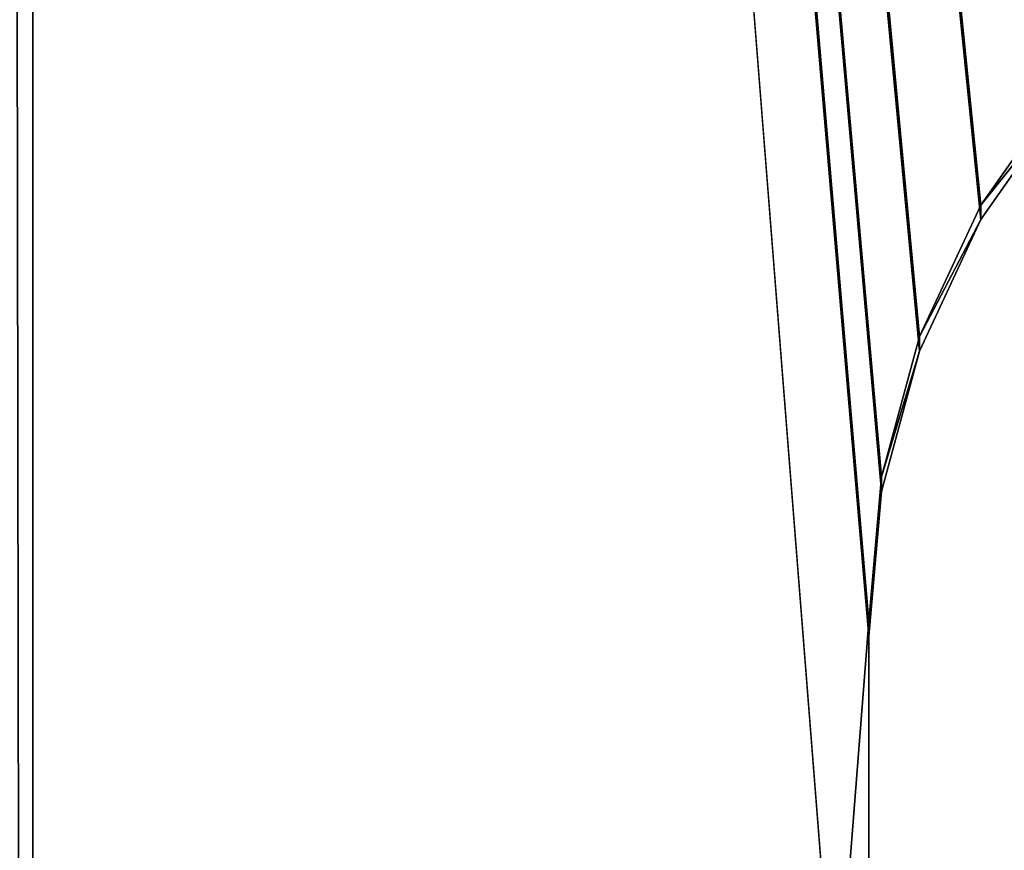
# Model space of a CAD drawing. Header units: centimetres. Extents: x 0.1 to 30.7, y 2.5 to 15.3.
# Tile 458 of 656: x 0.8 to 1.4, y 8.9 to 9.4. Entities that reach past the tile are written whole.
import ezdxf

# ---------------------------------------------------------------- set-up
doc = ezdxf.new("R2010")
doc.units = ezdxf.units.CM
doc.header["$LTSCALE"] = 2.54
doc.layers.get('0').update_dxf_attribs({"color": 13})

# ---------------------------------------------------------------- blocks, each defined once
blk = doc.blocks.new('09-002-0300-W-00-00.STL')
at = {"color": 0}
for p, q in [((1.34966, 9.22777, 14.26548), (0.81951, 14.89348, 14.76116)), ((0.81951, 14.89348, 14.76116), (1.38649, 9.30646, 14.27236)), ((0.81951, 14.89348, 14.76116), (1.38649, 9.30646, 14.27236)), ((1.3271, 9.1439, 14.25814), (0.81951, 14.89348, 14.76116)), ((1.34966, 9.22777, 14.26548), (0.81951, 14.89348, 14.76116)), ((1.3271, 9.1439, 14.25814), (0.81951, 14.89348, 14.76116)), ((1.31951, 9.05741, 14.25057), (0.81951, 14.89348, 14.76116)), ((1.31951, 9.05741, 14.25057), (0.81951, 14.89348, 14.76116)), ((0.81951, 2.74067, 13.69793), (0.81951, 14.89348, 14.76116)), ((0.81951, 2.74067, 13.69793), (0.81951, 14.89348, 14.76116)), ((1.34966, 9.21905, 14.3651), (0.81951, 14.88477, 14.86078)), ((0.81951, 14.88477, 14.86078), (1.3271, 9.13519, 14.35776)), ((1.34966, 9.21905, 14.3651), (0.81951, 14.88477, 14.86078)), ((1.38649, 9.29774, 14.37198), (0.81951, 14.88477, 14.86078)), ((1.31951, 8.55059, 14.30661), (0.81951, 14.88477, 14.86078)), ((0.81951, 14.88477, 14.86078), (0.81951, 2.73195, 13.79755)), ((1.31951, 8.55059, 14.30661), (0.81951, 14.88477, 14.86078)), ((1.31951, 9.04869, 14.35019), (0.81951, 14.88477, 14.86078)), ((1.31951, 9.04869, 14.35019), (0.81951, 14.88477, 14.86078)), ((0.81951, 14.88477, 14.86078), (1.3271, 9.13519, 14.35776)), ((1.38649, 9.29774, 14.37198), (0.81951, 14.88477, 14.86078)), ((0.81951, 14.88477, 14.86078), (0.81951, 2.73195, 13.79755)), ((0.81951, 14.02324, 42.57891), (0.81951, 2.72324, 42.57891)), ((0.81951, 2.72324, 42.57891), (0.81951, 14.02324, 42.67891)), ((0.81951, 2.72324, 42.57891), (0.81951, 14.02324, 42.67891)), ((0.81951, 2.72324, 42.67891), (0.81951, 14.02324, 42.67891)), ((0.81951, 2.72324, 42.67891), (0.81951, 14.02324, 42.67891)), ((0.81951, 14.02324, 42.57891), (0.81951, 2.72324, 42.57891)), ((1.43648, 9.37758, 14.27858), (1.38649, 9.30646, 14.27236)), ((1.43648, 9.37758, 14.27858), (1.38649, 9.30646, 14.27236)), ((1.38649, 9.29774, 14.37198), (1.43648, 9.36886, 14.3782)), ((1.43648, 9.36886, 14.3782), (1.38649, 9.30646, 14.27236)), ((1.43648, 9.36886, 14.3782), (1.38649, 9.30646, 14.27236)), ((1.38649, 9.29774, 14.37198), (1.43648, 9.36886, 14.3782)), ((1.38649, 9.30646, 14.27236), (1.34966, 9.22777, 14.26548)), ((1.38649, 9.30646, 14.27236), (1.34966, 9.22777, 14.26548)), ((1.38649, 9.29774, 14.37198), (1.38649, 9.30646, 14.27236)), ((1.38649, 9.29774, 14.37198), (1.38649, 9.30646, 14.27236)), ((1.34966, 9.21905, 14.3651), (1.38649, 9.29774, 14.37198)), ((1.38649, 9.29774, 14.37198), (1.34966, 9.22777, 14.26548)), ((1.38649, 9.29774, 14.37198), (1.34966, 9.22777, 14.26548)), ((1.34966, 9.21905, 14.3651), (1.38649, 9.29774, 14.37198)), ((1.34966, 9.22777, 14.26548), (1.3271, 9.1439, 14.25814)), ((1.34966, 9.22777, 14.26548), (1.3271, 9.1439, 14.25814)), ((1.34966, 9.21905, 14.3651), (1.34966, 9.22777, 14.26548)), ((1.34966, 9.21905, 14.3651), (1.34966, 9.22777, 14.26548)), ((1.3271, 9.13519, 14.35776), (1.34966, 9.21905, 14.3651)), ((1.34966, 9.21905, 14.3651), (1.3271, 9.1439, 14.25814)), ((1.34966, 9.21905, 14.3651), (1.3271, 9.1439, 14.25814)), ((1.3271, 9.13519, 14.35776), (1.34966, 9.21905, 14.3651)), ((1.3271, 9.1439, 14.25814), (1.31951, 9.05741, 14.25057)), ((1.3271, 9.1439, 14.25814), (1.31951, 9.05741, 14.25057)), ((1.3271, 9.13519, 14.35776), (1.3271, 9.1439, 14.25814)), ((1.3271, 9.13519, 14.35776), (1.3271, 9.1439, 14.25814)), ((1.31951, 9.04869, 14.35019), (1.3271, 9.13519, 14.35776)), ((1.3271, 9.13519, 14.35776), (1.31951, 9.05741, 14.25057)), ((1.3271, 9.13519, 14.35776), (1.31951, 9.05741, 14.25057)), ((1.31951, 9.04869, 14.35019), (1.3271, 9.13519, 14.35776)), ((1.31951, 9.05741, 14.25057), (0.81951, 2.74067, 13.69793)), ((1.31951, 9.05741, 14.25057), (0.81951, 2.74067, 13.69793)), ((1.31951, 9.05741, 14.25057), (1.31951, 8.55931, 14.20699)), ((1.31951, 9.05741, 14.25057), (1.31951, 8.55931, 14.20699)), ((1.31951, 9.05741, 14.25057), (1.31951, 8.55059, 14.30661)), ((1.31951, 9.05741, 14.25057), (1.31951, 8.55059, 14.30661)), ((1.31951, 9.05741, 14.25057), (1.31951, 9.04869, 14.35019)), ((1.31951, 9.05741, 14.25057), (1.31951, 9.04869, 14.35019)), ((1.31951, 8.55059, 14.30661), (1.31951, 9.04869, 14.35019)), ((1.31951, 8.55059, 14.30661), (1.31951, 9.04869, 14.35019))]:
    blk.add_line(p, q, dxfattribs=at)
mesh = blk.add_polyface(dxfattribs=at)
corners = [(0.81951, 2.74067, 13.69793), (0.78478, 2.7404, 13.70096), (0.78478, 14.90276, 14.76502)]
mesh.append_faces([[corners[k] for k in face] for face in [(0, 1, 2)]], dxfattribs={"color": 0})
mesh = blk.add_polyface(dxfattribs=at)
corners = [(0.81951, 2.74067, 13.69793), (0.78478, 14.90276, 14.76502), (0.81951, 14.89348, 14.76116)]
mesh.append_faces([[corners[k] for k in face] for face in [(0, 1, 2)]], dxfattribs={"color": 0})
mesh = blk.add_polyface(dxfattribs=at)
corners = [(0.81951, 2.73195, 13.79755), (0.80267, 14.89389, 14.86301), (0.80386, 2.73184, 13.79877)]
mesh.append_faces([[corners[k] for k in face] for face in [(0, 1, 2)]], dxfattribs={"color": 0})
mesh = blk.add_polyface(dxfattribs=at)
corners = [(0.81951, 14.88477, 14.86078), (0.80267, 14.89389, 14.86301), (0.81951, 2.73195, 13.79755)]
mesh.append_faces([[corners[k] for k in face] for face in [(0, 1, 2)]], dxfattribs={"color": 0})
mesh = blk.add_polyface(dxfattribs=at)
corners = [(1.38649, 9.30646, 14.27236), (1.34966, 9.22777, 14.26548), (0.81951, 14.89348, 14.76116)]
mesh.append_faces([[corners[k] for k in face] for face in [(0, 1, 2)]], dxfattribs={"color": 0})
mesh = blk.add_polyface(dxfattribs=at)
corners = [(1.49811, 9.43897, 14.28396), (1.43648, 9.37758, 14.27858), (0.81951, 14.89348, 14.76116)]
mesh.append_faces([[corners[k] for k in face] for face in [(0, 1, 2)]], dxfattribs={"color": 0})
mesh = blk.add_polyface(dxfattribs=at)
corners = [(1.43648, 9.37758, 14.27858), (1.38649, 9.30646, 14.27236), (0.81951, 14.89348, 14.76116)]
mesh.append_faces([[corners[k] for k in face] for face in [(0, 1, 2)]], dxfattribs={"color": 0})
mesh = blk.add_polyface(dxfattribs=at)
corners = [(1.34966, 9.22777, 14.26548), (1.3271, 9.1439, 14.25814), (0.81951, 14.89348, 14.76116)]
mesh.append_faces([[corners[k] for k in face] for face in [(0, 1, 2)]], dxfattribs={"color": 0})
mesh = blk.add_polyface(dxfattribs=at)
corners = [(1.3271, 9.1439, 14.25814), (1.31951, 9.05741, 14.25057), (0.81951, 14.89348, 14.76116)]
mesh.append_faces([[corners[k] for k in face] for face in [(0, 1, 2)]], dxfattribs={"color": 0})
mesh = blk.add_polyface(dxfattribs=at)
corners = [(1.31951, 9.05741, 14.25057), (0.81951, 2.74067, 13.69793), (0.81951, 14.89348, 14.76116)]
mesh.append_faces([[corners[k] for k in face] for face in [(0, 1, 2)]], dxfattribs={"color": 0})
mesh = blk.add_polyface(dxfattribs=at)
corners = [(1.34966, 9.21905, 14.3651), (0.81951, 14.88477, 14.86078), (1.3271, 9.13519, 14.35776)]
mesh.append_faces([[corners[k] for k in face] for face in [(0, 1, 2)]], dxfattribs={"color": 0})
mesh = blk.add_polyface(dxfattribs=at)
corners = [(1.38649, 9.29774, 14.37198), (0.81951, 14.88477, 14.86078), (1.34966, 9.21905, 14.3651)]
mesh.append_faces([[corners[k] for k in face] for face in [(0, 1, 2)]], dxfattribs={"color": 0})
mesh = blk.add_polyface(dxfattribs=at)
corners = [(1.31951, 8.55059, 14.30661), (0.81951, 14.88477, 14.86078), (0.81951, 2.73195, 13.79755)]
mesh.append_faces([[corners[k] for k in face] for face in [(0, 1, 2)]], dxfattribs={"color": 0})
mesh = blk.add_polyface(dxfattribs=at)
corners = [(1.31951, 9.04869, 14.35019), (0.81951, 14.88477, 14.86078), (1.31951, 8.55059, 14.30661)]
mesh.append_faces([[corners[k] for k in face] for face in [(0, 1, 2)]], dxfattribs={"color": 0})
mesh = blk.add_polyface(dxfattribs=at)
corners = [(1.3271, 9.13519, 14.35776), (0.81951, 14.88477, 14.86078), (1.31951, 9.04869, 14.35019)]
mesh.append_faces([[corners[k] for k in face] for face in [(0, 1, 2)]], dxfattribs={"color": 0})
mesh = blk.add_polyface(dxfattribs=at)
corners = [(1.43648, 9.36886, 14.3782), (0.81951, 14.88477, 14.86078), (1.38649, 9.29774, 14.37198)]
mesh.append_faces([[corners[k] for k in face] for face in [(0, 1, 2)]], dxfattribs={"color": 0})
mesh = blk.add_polyface(dxfattribs=at)
corners = [(1.49811, 9.43026, 14.38358), (0.81951, 14.88477, 14.86078), (1.43648, 9.36886, 14.3782)]
mesh.append_faces([[corners[k] for k in face] for face in [(0, 1, 2)]], dxfattribs={"color": 0})
mesh = blk.add_polyface(dxfattribs=at)
corners = [(0.81951, 14.02324, 42.57891), (0.81951, 2.72324, 42.57891), (0.81951, 14.02324, 42.67891)]
mesh.append_faces([[corners[k] for k in face] for face in [(0, 1, 2)]], dxfattribs={"color": 0})
mesh = blk.add_polyface(dxfattribs=at)
corners = [(0.81951, 14.02324, 42.67891), (0.81951, 2.72324, 42.57891), (0.81951, 2.72324, 42.67891)]
mesh.append_faces([[corners[k] for k in face] for face in [(0, 1, 2)]], dxfattribs={"color": 0})
mesh = blk.add_polyface(dxfattribs=at)
corners = [(30.01951, 2.72324, 42.67891), (0.81951, 14.02324, 42.67891), (0.81951, 2.72324, 42.67891)]
mesh.append_faces([[corners[k] for k in face] for face in [(0, 1, 2)]], dxfattribs={"color": 0})
mesh = blk.add_polyface(dxfattribs=at)
corners = [(30.01951, 14.02324, 42.67891), (0.81951, 14.02324, 42.67891), (30.01951, 2.72324, 42.67891)]
mesh.append_faces([[corners[k] for k in face] for face in [(0, 1, 2)]], dxfattribs={"color": 0})
mesh = blk.add_polyface(dxfattribs=at)
corners = [(30.01951, 14.02324, 42.57891), (0.81951, 2.72324, 42.57891), (0.81951, 14.02324, 42.57891)]
mesh.append_faces([[corners[k] for k in face] for face in [(0, 1, 2)]], dxfattribs={"color": 0})
mesh = blk.add_polyface(dxfattribs=at)
corners = [(30.01951, 2.72324, 42.57891), (0.81951, 2.72324, 42.57891), (30.01951, 14.02324, 42.57891)]
mesh.append_faces([[corners[k] for k in face] for face in [(0, 1, 2)]], dxfattribs={"color": 0})
mesh = blk.add_polyface(dxfattribs=at)
corners = [(1.43648, 9.37758, 14.27858), (1.43648, 9.36886, 14.3782), (1.38649, 9.30646, 14.27236)]
mesh.append_faces([[corners[k] for k in face] for face in [(0, 1, 2)]], dxfattribs={"color": 0})
mesh = blk.add_polyface(dxfattribs=at)
corners = [(1.43648, 9.36886, 14.3782), (1.38649, 9.29774, 14.37198), (1.38649, 9.30646, 14.27236)]
mesh.append_faces([[corners[k] for k in face] for face in [(0, 1, 2)]], dxfattribs={"color": 0})
mesh = blk.add_polyface(dxfattribs=at)
corners = [(1.38649, 9.30646, 14.27236), (1.38649, 9.29774, 14.37198), (1.34966, 9.22777, 14.26548)]
mesh.append_faces([[corners[k] for k in face] for face in [(0, 1, 2)]], dxfattribs={"color": 0})
mesh = blk.add_polyface(dxfattribs=at)
corners = [(1.38649, 9.29774, 14.37198), (1.34966, 9.21905, 14.3651), (1.34966, 9.22777, 14.26548)]
mesh.append_faces([[corners[k] for k in face] for face in [(0, 1, 2)]], dxfattribs={"color": 0})
mesh = blk.add_polyface(dxfattribs=at)
corners = [(1.34966, 9.22777, 14.26548), (1.34966, 9.21905, 14.3651), (1.3271, 9.1439, 14.25814)]
mesh.append_faces([[corners[k] for k in face] for face in [(0, 1, 2)]], dxfattribs={"color": 0})
mesh = blk.add_polyface(dxfattribs=at)
corners = [(1.34966, 9.21905, 14.3651), (1.3271, 9.13519, 14.35776), (1.3271, 9.1439, 14.25814)]
mesh.append_faces([[corners[k] for k in face] for face in [(0, 1, 2)]], dxfattribs={"color": 0})
mesh = blk.add_polyface(dxfattribs=at)
corners = [(1.3271, 9.1439, 14.25814), (1.3271, 9.13519, 14.35776), (1.31951, 9.05741, 14.25057)]
mesh.append_faces([[corners[k] for k in face] for face in [(0, 1, 2)]], dxfattribs={"color": 0})
mesh = blk.add_polyface(dxfattribs=at)
corners = [(1.3271, 9.13519, 14.35776), (1.31951, 9.04869, 14.35019), (1.31951, 9.05741, 14.25057)]
mesh.append_faces([[corners[k] for k in face] for face in [(0, 1, 2)]], dxfattribs={"color": 0})
mesh = blk.add_polyface(dxfattribs=at)
corners = [(1.31951, 8.55931, 14.20699), (0.81951, 2.74067, 13.69793), (1.31951, 9.05741, 14.25057)]
mesh.append_faces([[corners[k] for k in face] for face in [(0, 1, 2)]], dxfattribs={"color": 0})
mesh = blk.add_polyface(dxfattribs=at)
corners = [(1.31951, 9.05741, 14.25057), (1.31951, 8.55059, 14.30661), (1.31951, 8.55931, 14.20699)]
mesh.append_faces([[corners[k] for k in face] for face in [(0, 1, 2)]], dxfattribs={"color": 0})
mesh = blk.add_polyface(dxfattribs=at)
corners = [(1.31951, 9.05741, 14.25057), (1.31951, 9.04869, 14.35019), (1.31951, 8.55059, 14.30661)]
mesh.append_faces([[corners[k] for k in face] for face in [(0, 1, 2)]], dxfattribs={"color": 0})

msp = doc.modelspace()

# ---------------------------------------------------------------- block references
at = {"color": 0}
msp.add_blockref('09-002-0300-W-00-00.STL', (0, 0), dxfattribs=at)

doc.saveas('drawing.dxf')
